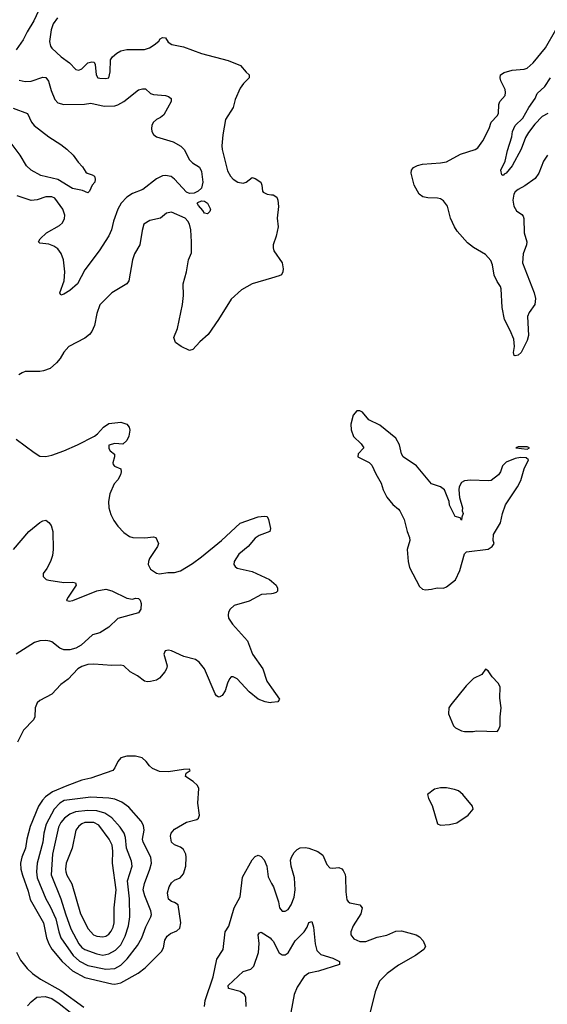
# Model space of a CAD drawing. Header units: inches. Extents: x 1682530 to 1839546, y 640742 to 791647.
# Tile 813 of 923: x 1758314 to 1761845, y 775784 to 782378. Entities that reach past the tile are written whole.
import ezdxf

# ---------------------------------------------------------------- set-up
doc = ezdxf.new("R2010")
doc.units = ezdxf.units.IN
doc.header["$MEASUREMENT"] = 0
for name, color, linetype in [('B7757', 7, 'Continuous'), ('B7758', 7, 'Continuous'), ('B7767', 7, 'Continuous'), ('B7768', 7, 'Continuous')]:
    doc.layers.add(name, color=color, linetype=linetype)

msp = doc.modelspace()

# ---------------------------------------------------------------- linework, layer by layer
at = {"layer": 'B7757', "color": 5}
for points, elevation in [([(1758290.6, 779570), (1758410, 779478.7), (1758450, 779455.3), (1758490, 779452.9), (1758530, 779462.3), (1758610, 779490.3), (1758701.2, 779530), (1758815.3, 779590), (1758834.8, 779605.2), (1758874, 779650), (1758910, 779673), (1758990, 779683), (1759031, 779670), (1759046.8, 779650), (1759050.4, 779630), (1759044, 779590), (1759030, 779559), (1759003.6, 779536.4), (1758950, 779540.9), (1758910.7, 779529.3), (1758910, 779506.8), (1758920.5, 779490), (1758947.7, 779467.7), (1758948.2, 779450), (1758936.4, 779410), (1758939.9, 779399.9), (1758948.5, 779388.5), (1758990, 779370.8), (1758992.7, 779350), (1758987.7, 779330), (1758970, 779297.2), (1758947.3, 779270), (1758916.7, 779203.3), (1758907.6, 779152.4), (1758910.2, 779110), (1758923.8, 779063.8), (1758943.1, 779023.1), (1758970, 778985.5), (1759010, 778942.8), (1759050, 778918), (1759070.8, 778910.8), (1759151.3, 778908.7), (1759210, 778915.5), (1759224.7, 778910), (1759242, 778870), (1759237, 778850), (1759183.2, 778770), (1759175.6, 778750), (1759174.9, 778730), (1759190, 778699.3), (1759230, 778672), (1759250, 778667.8), (1759305.1, 778674.9), (1759350, 778674.9), (1759390, 778686), (1759470, 778735.9), (1759530, 778780.6), (1759664.8, 778890), (1759790, 779005.7), (1759910, 779048.9), (1759950, 779053.7), (1759970.2, 779050.3), (1759979.5, 779030), (1759992.2, 778970), (1759987.3, 778950), (1759916.1, 778923.9), (1759890, 778905.4), (1759842.3, 778850), (1759781, 778799), (1759749.2, 778750), (1759746.7, 778730), (1759755.9, 778715.9), (1759770, 778705.7), (1759870, 778681.5), (1759986, 778630), (1760000, 778617.4)], 780), ([(1758272, 778830), (1758375.1, 778950), (1758450, 779010.8), (1758470, 779022.8), (1758490, 779026), (1758510, 779011), (1758524, 778990), (1758536.3, 778950), (1758539.1, 778830), (1758533.4, 778790), (1758520.7, 778750), (1758496.3, 778703.7), (1758471.3, 778670), (1758472, 778650), (1758492, 778630), (1758510, 778624), (1758610, 778608.4), (1758670, 778610.5), (1758687.1, 778607.1), (1758692.7, 778590), (1758639.5, 778510), (1758628.4, 778490), (1758630, 778487.3), (1758644.2, 778484.2), (1758668.9, 778488.9), (1758830, 778552.3), (1758890, 778564.2), (1758930, 778552.2), (1759030, 778503), (1759070, 778498.4), (1759090, 778503.1), (1759110, 778501.3), (1759120.3, 778490), (1759127.3, 778467.3), (1759125, 778430), (1759110, 778405.3), (1758970, 778368.2), (1758911.2, 778308.8), (1758850, 778271.5), (1758802, 778258), (1758724.6, 778190), (1758690, 778168), (1758650, 778156.9), (1758610, 778158.3), (1758582, 778170), (1758530, 778211.1), (1758516.3, 778216.3), (1758490, 778221), (1758450, 778218.5), (1758412.5, 778207.5), (1758290.6, 778130)], 760), ([(1760000, 778533.9), (1759932.2, 778527.8), (1759850, 778485), (1759750, 778454.7), (1759722, 778430), (1759712, 778410), (1759708.9, 778390), (1759712.2, 778370), (1759737.6, 778330), (1759837.6, 778217.6), (1759871.4, 778130), (1759941.8, 778030), (1759968.8, 777948.8), (1760000, 777903.7)], 780), ([(1760000, 777804.4), (1759990, 777803.1), (1759957.2, 777810), (1759910, 777828.2), (1759850, 777875.8), (1759770, 777963.5), (1759743.4, 777976.6), (1759730, 777976.9), (1759717.4, 777962.6), (1759704.3, 777935.7), (1759690, 777882.9), (1759670, 777851.3), (1759650, 777841.1), (1759643.1, 777843.1), (1759630, 777849.6), (1759623, 777863), (1759550.7, 778030.7), (1759515.2, 778075.2), (1759490, 778092.4), (1759413.4, 778113.4), (1759330, 778152.3), (1759310, 778156), (1759288, 778152), (1759278.8, 778130), (1759300.5, 778050), (1759297.1, 778030), (1759286, 778010), (1759250, 777967.3), (1759230, 777955.6), (1759190, 777945.6), (1759170, 777942.9), (1759150, 777947), (1759103.3, 777983.3), (1759052.7, 778010), (1759010, 778051.6), (1758990, 778056.2), (1758930, 778053.7), (1758810, 778062.8), (1758770, 778058.9), (1758730, 778046.8), (1758702.6, 778030), (1758638, 777962), (1758590, 777926), (1758530, 777860.7), (1758450, 777819.6), (1758430, 777802.7), (1758418.7, 777770), (1758414.6, 777710), (1758407.4, 777690), (1758340.1, 777619.9), (1758299.8, 777540.2)], 780), ([(1759551.7, 775770), (1759556.2, 775810), (1759608, 775968), (1759633.1, 776086.9), (1759675.1, 776150), (1759689.5, 776270), (1759712.6, 776307.4), (1759750, 776430.7), (1759790, 776504), (1759804.5, 776635.5), (1759870, 776750.5), (1759890, 776772.7), (1759910, 776781.6), (1759930, 776772.7), (1759950, 776750.4), (1759968, 776710), (1759977.7, 776637.7), (1760000, 776593.4)], 780), ([(1759829.9, 775770), (1759828.2, 775830), (1759818.6, 775850), (1759790, 775869.9), (1759711.3, 775890), (1759709.8, 775909.8), (1759810, 776004.4), (1759860.7, 776019.3), (1759881.1, 776038.9), (1759911.6, 776130), (1759916.2, 776190), (1759909.7, 776250), (1759918, 776262), (1759930, 776266), (1759990, 776228.9), (1760000, 776217.8)], 760), ([(1758293.1, 776133.1), (1758319.8, 776079.8), (1758363.6, 776023.6), (1758399.6, 775990), (1758452.4, 775952.4), (1758590, 775877), (1758743.6, 775763.6)], 780), ([(1758366.1, 775773.9), (1758390, 775799.6), (1758428.7, 775831.3), (1758484.3, 775835.7), (1758530, 775821.9), (1758578.2, 775790), (1758652.1, 775730)], 760)]:
    msp.add_lwpolyline(points, dxfattribs=dict(at, elevation=elevation))
for points, elevation in [([(1759090, 777446.6), (1759030, 777446.2), (1758990, 777433.5), (1758970.3, 777410), (1758951.7, 777368.3), (1758936.3, 777350), (1758790, 777299.1), (1758730, 777284.9), (1758630, 777247.8), (1758533.6, 777206.4), (1758487.3, 777172.7), (1758465.9, 777150), (1758438.9, 777110), (1758384.7, 776975.3), (1758360.8, 776890), (1758351.9, 776830), (1758328.7, 776770), (1758319.5, 776730), (1758322.2, 776690), (1758332.4, 776647.6), (1758370, 776541.7), (1758384.9, 776484.9), (1758472.5, 776330), (1758494.3, 776230), (1758508.7, 776188.7), (1758530, 776153.1), (1758598.4, 776070), (1758668.2, 776008.2), (1758750, 775963.3), (1758930, 775920.1), (1758950, 775918.8), (1758990, 775927.7), (1759107.9, 775992.1), (1759152.8, 776027.2), (1759263.3, 776136.7), (1759277, 776163), (1759286.1, 776213.9), (1759300, 776240), (1759322.8, 776257.2), (1759364.8, 776275.2), (1759385.3, 776294.7), (1759391.3, 776330), (1759375.2, 776450), (1759350, 776466.3), (1759330, 776472.2), (1759310, 776488.5), (1759303.7, 776530), (1759313.6, 776570), (1759330, 776598), (1759350, 776614.5), (1759388.4, 776631.6), (1759410, 776657.1), (1759425.3, 776710), (1759428.8, 776770), (1759425.8, 776790), (1759410, 776821.1), (1759390, 776836.8), (1759350, 776852.4), (1759329.8, 776869.8), (1759322.4, 776910), (1759327.6, 776930), (1759350, 776957.8), (1759430, 777004.5), (1759498.4, 777021.6), (1759511.3, 777030), (1759516.4, 777050), (1759506.9, 777130), (1759512.6, 777230), (1759503, 777250), (1759475.9, 777275.9), (1759424, 777310), (1759428.9, 777331.1), (1759454, 777350), (1759450, 777358), (1759410, 777357.2), (1759310, 777339.7), (1759250, 777343.5), (1759202.6, 777362.6), (1759181.8, 777381.8), (1759161.3, 777410), (1759134, 777434)], 820), ([(1758790, 777171.2), (1758611, 777149), (1758581.9, 777130), (1758545.2, 777090), (1758491.7, 776990), (1758476.3, 776930), (1758468.1, 776870), (1758431.1, 776730), (1758426, 776670), (1758431.3, 776630), (1758489.6, 776490), (1758519, 776439), (1758555.4, 776355.4), (1758575.1, 776270), (1758589.6, 776230), (1758670.9, 776110.9), (1758713.8, 776073.8), (1758770, 776043.6), (1758890, 776019.9), (1758950, 776022.6), (1758990, 776046.4), (1759032.6, 776087.4), (1759101.6, 776178.4), (1759132.2, 776230), (1759157.5, 776302.5), (1759192.1, 776370), (1759195.3, 776384.7), (1759191.6, 776410), (1759151.6, 776510), (1759141.1, 776550), (1759148.2, 776591.8), (1759185.4, 776690), (1759196, 776730), (1759190.6, 776770), (1759139.4, 776870), (1759136.5, 776890), (1759147, 776950), (1759142, 776982), (1759126.2, 777010), (1759045.2, 777105.2), (1758996.7, 777136.6), (1758950, 777156.8), (1758910, 777164.5)], 840), ([(1758770, 777082.5), (1758686.5, 777073.5), (1758650, 777058.2), (1758613, 777030), (1758590, 777002), (1758573.7, 776970), (1758532.8, 776790), (1758525.4, 776650), (1758590.1, 776490), (1758619.7, 776390), (1758657.4, 776290), (1758710, 776189.4), (1758730, 776165.3), (1758750, 776151.9), (1758830, 776121.5), (1758870, 776113.4), (1758910, 776121.2), (1758954.2, 776145.8), (1758990, 776183), (1759019.1, 776240.9), (1759043.2, 776310), (1759050.9, 776370), (1759048.5, 776490), (1759034.6, 776610), (1759066.6, 776710), (1759063.3, 776743.3), (1759029.9, 776830), (1759021.9, 776901.9), (1759012.5, 776930), (1758986.6, 776970), (1758930, 777032.9), (1758883.8, 777063.8), (1758830, 777078.9)], 860), ([(1758750, 777000.4), (1758730, 776992.2), (1758710, 776976.5), (1758689.4, 776950), (1758665.7, 776830), (1758626.2, 776730), (1758620.9, 776690), (1758622.7, 776670), (1758629.4, 776649.4), (1758663.7, 776590), (1758721.1, 776390), (1758772.3, 776290), (1758808.2, 776250), (1758830, 776239.4), (1758870, 776235), (1758890, 776240.9), (1758910, 776253.5), (1758926.9, 776273.1), (1758940, 776300), (1758946.2, 776330), (1758945.3, 776430), (1758959.5, 776550), (1758934.8, 776730), (1758936.7, 776810), (1758932.5, 776850), (1758913.8, 776890), (1758843.4, 776983.4), (1758810, 777000.4)], 880)]:
    msp.add_lwpolyline(points, close=True, dxfattribs=dict(at, elevation=elevation))
at = {"layer": 'B7758', "color": 5}
for points, elevation in [([(1758473.8, 782510), (1758409.3, 782370.7), (1758363.5, 782296.5), (1758337, 782243), (1758290, 782176.9)], 760), ([(1758567.9, 782390), (1758538.2, 782350), (1758524.5, 782310), (1758512.8, 782232.8), (1758520.7, 782200.7), (1758528.3, 782188.3), (1758592.2, 782130), (1758647, 782090), (1758690, 782045.7), (1758710, 782040.3), (1758730, 782048.7), (1758770, 782090.3), (1758795.8, 782095.8), (1758813.2, 782093.2), (1758819.3, 782079.3), (1758825.3, 782010), (1758837.3, 781990), (1758850, 781986.7), (1758890, 781984.7), (1758910.8, 781990), (1758919.2, 782030), (1758920.7, 782110), (1758934.6, 782130), (1758964.7, 782155.3), (1758990, 782170.1), (1759030, 782178.2), (1759150, 782177.8), (1759182.7, 782190), (1759213.2, 782210), (1759244.4, 782235.6), (1759254.5, 782250), (1759270, 782258.9), (1759290, 782256), (1759308.7, 782228.7), (1759331.5, 782211.5), (1759410, 782197), (1759530, 782153), (1759710, 782104.9), (1759791, 782071), (1759830, 782026.7), (1759850.7, 782010), (1759850.4, 781990), (1759810.7, 781950), (1759790, 781919), (1759755.2, 781844.8), (1759743, 781790), (1759690.6, 781710), (1759673.7, 781606.3), (1759666, 781534), (1759668.1, 781510), (1759705.6, 781365.6), (1759724.9, 781330), (1759743, 781310), (1759774, 781290), (1759810, 781284.2), (1759829.8, 781290.2), (1759870, 781320.5), (1759890, 781315.5), (1759927.3, 781290), (1759935.5, 781270), (1759938.8, 781230), (1759943.8, 781223.8), (1759970, 781210.6), (1760000, 781206.3)], 780), ([(1758310, 781974), (1758350, 781963.6), (1758390, 781966.4), (1758470, 781992.8), (1758490, 781990.2), (1758507.1, 781967.1), (1758524, 781904), (1758550, 781844.4), (1758570, 781822.6), (1758610, 781810.2), (1758747.3, 781812.8), (1758790, 781820.3), (1758878.6, 781798.6), (1758950, 781800.7), (1758971.9, 781808.1), (1759010, 781830.2), (1759110, 781908.5), (1759135.6, 781915.6), (1759154.9, 781914.9), (1759190, 781884.4), (1759210, 781876.5), (1759290, 781870.3), (1759310, 781864.4), (1759328, 781850), (1759328.4, 781830), (1759278.7, 781741.3), (1759256.8, 781723.2), (1759230, 781709.8), (1759208.2, 781690), (1759197.8, 781670), (1759195.3, 781650), (1759199.2, 781630), (1759210.1, 781610), (1759230, 781594.2), (1759340.6, 781560.6), (1759391.6, 781531.6), (1759413.7, 781510), (1759450, 781439.7), (1759470, 781419.8), (1759518, 781390), (1759530, 781360.7), (1759538.6, 781290), (1759531.6, 781250), (1759508.5, 781230), (1759482.4, 781217.6), (1759450, 781215.4), (1759430, 781223.2), (1759350, 781311.1), (1759327.2, 781327.2), (1759290, 781335.3), (1759270, 781331.8), (1759230, 781312.7), (1759138, 781242), (1759070, 781213.8), (1759031, 781190), (1758994, 781150), (1758971, 781110), (1758942.9, 781030), (1758927.7, 780970), (1758910.1, 780929.9), (1758845.2, 780830), (1758750, 780704), (1758701.8, 780610), (1758650, 780564.7), (1758610, 780540.5), (1758590, 780534), (1758583.6, 780550), (1758610.7, 780629.3), (1758617.2, 780690), (1758606.8, 780770), (1758591.4, 780811.4), (1758570, 780843), (1758542.2, 780862.2), (1758510, 780874), (1758450, 780882.7), (1758439, 780890), (1758452, 780910), (1758492.4, 780950), (1758580.9, 780999.1), (1758601, 781019), (1758613.6, 781046.4), (1758616, 781070), (1758603.6, 781110), (1758550, 781182.2), (1758530, 781193), (1758490, 781192.2), (1758430, 781172.1), (1758390, 781167.6), (1758298.1, 781198.2)], 760), ([(1758270, 781786.4), (1758366, 781750), (1758392.7, 781692.7), (1758410, 781668.7), (1758510, 781593), (1758590, 781542.8), (1758630, 781511), (1758671.3, 781470), (1758704.5, 781424.5), (1758734, 781394), (1758756.8, 781356.8), (1758764.7, 781350), (1758799.9, 781339.9), (1758814, 781330), (1758819.1, 781310), (1758816.3, 781290), (1758799.3, 781270), (1758782, 781230), (1758770, 781218), (1758733.9, 781233.9), (1758668.2, 781248.2), (1758570, 781307.7), (1758455.5, 781335.5), (1758390, 781369.8), (1758360.1, 781400.1), (1758318.4, 781470), (1758238.1, 781578.1)], 740), ([(1760000, 780647.5), (1759870.8, 780610), (1759798, 780570), (1759730, 780507), (1759645.3, 780370), (1759574.9, 780270), (1759518.5, 780221.4), (1759473.4, 780170), (1759450, 780162.9), (1759394, 780190), (1759356, 780216), (1759345.2, 780250), (1759369.4, 780310), (1759404.5, 780470), (1759409.6, 780530.4), (1759406.9, 780610), (1759429.8, 780690.2), (1759442.9, 780770), (1759463.5, 780816.5), (1759464.2, 780890), (1759458.3, 780970), (1759449.9, 781010), (1759439.6, 781030), (1759420.7, 781050), (1759330, 781089.8), (1759296.7, 781083.3), (1759256, 781050), (1759185.7, 781034.3), (1759145.3, 781010), (1759132.8, 780967.2), (1759118.5, 780870), (1759082.7, 780810), (1759068, 780770), (1759045.3, 780630), (1759030, 780609.7), (1758930.5, 780550), (1758851.4, 780468.6), (1758830.3, 780410), (1758814.3, 780330), (1758796, 780290), (1758781.7, 780270), (1758750, 780244.4), (1758644, 780190), (1758608.5, 780151.5), (1758584, 780110), (1758559.9, 780080.1), (1758518, 780042), (1758474.4, 780025.6), (1758450, 780022), (1758350, 780021.2), (1758330, 780014), (1758309, 780000)], 780)]:
    msp.add_lwpolyline(points, dxfattribs=dict(at, elevation=elevation))
at = {"layer": 'B7758', "color": 5, "elevation": 760}
msp.add_lwpolyline([(1759570, 781078), (1759550, 781082), (1759540.2, 781100.2), (1759510, 781133.2), (1759501.6, 781150), (1759505.7, 781154.3), (1759530, 781165.3), (1759550, 781162.6), (1759570.4, 781150), (1759590.7, 781109.3), (1759585.4, 781094.6)], close=True, dxfattribs=at)
at = {"layer": 'B7767', "color": 5, "elevation": 820}
for points in [[(1760590, 779758), (1760570, 779758), (1760546, 779730), (1760531, 779670), (1760531.1, 779631.1), (1760547.5, 779587.5), (1760598.5, 779538.5), (1760616, 779510), (1760578, 779470), (1760576, 779450), (1760651.9, 779411.9), (1760670, 779394.8), (1760696.7, 779336.7), (1760733.7, 779273.7), (1760746.4, 779230), (1760770, 779181), (1760810, 779131.3), (1760850, 779101), (1760857.3, 779090), (1760887.7, 779030), (1760907.3, 778950), (1760922.8, 778910), (1760924, 778890), (1760908, 778830), (1760912.7, 778750), (1760923.2, 778710), (1760990, 778582), (1761010, 778564), (1761030, 778558.8), (1761070, 778564.9), (1761107.5, 778572.5), (1761150, 778570.5), (1761170, 778579.1), (1761230, 778627.7), (1761259.7, 778690), (1761290, 778802), (1761304.7, 778815.3), (1761450, 778831.3), (1761475.3, 778850), (1761488.7, 778870), (1761482, 778890), (1761484, 778930), (1761532.3, 779007.7), (1761545.2, 779070), (1761564, 779130), (1761646, 779250), (1761667.2, 779292.8), (1761689.3, 779370), (1761718, 779430), (1761703.1, 779443.1), (1761665.6, 779445.6), (1761630, 779438.4), (1761570, 779414.5), (1761544, 779390), (1761530.7, 779350), (1761518.8, 779330), (1761470, 779292.7), (1761450, 779289.4), (1761330, 779295.1), (1761290, 779289.5), (1761270, 779278), (1761255.5, 779250), (1761253, 779230), (1761257.3, 779177.3), (1761278, 779110), (1761274, 779090), (1761282, 779070), (1761272.7, 779047.3), (1761270, 779026), (1761262, 779042), (1761228.7, 779050), (1761190, 779126), (1761188.9, 779151.1), (1761157, 779230), (1761130, 779249.6), (1761069.2, 779270), (1760970, 779389.3), (1760881.2, 779450), (1760869.2, 779470), (1760856, 779530), (1760830, 779575.3), (1760723.1, 779663.1), (1760650, 779698), (1760608.9, 779748.9)], [(1761710, 779518), (1761650, 779518), (1761634, 779510), (1761710, 779502), (1761726, 779510)], [(1761430, 778028), (1761406.4, 777993.6), (1761350, 777965.2), (1761302.3, 777917.7), (1761198.8, 777790), (1761186.8, 777770), (1761182.8, 777730), (1761216, 777650), (1761230, 777636), (1761270, 777616), (1761290, 777611), (1761348.9, 777611.1), (1761370, 777616), (1761510, 777612), (1761519, 777621), (1761529, 777650), (1761529.4, 777709.4), (1761536.9, 777770), (1761526, 777834), (1761528.7, 777910), (1761515.5, 777935.5), (1761476.5, 777976.5), (1761450, 778018)], [(1761170, 777233.2), (1761130, 777233.2), (1761090, 777225.2), (1761042.8, 777190), (1761050, 777162), (1761074.9, 777114.9), (1761110, 776992), (1761130, 776984), (1761190, 776987.7), (1761240.2, 776999.8), (1761315.3, 777050), (1761349, 777090), (1761344, 777110), (1761279, 777190), (1761250, 777212.7), (1761223.2, 777223.2)]]:
    msp.add_lwpolyline(points, close=True, dxfattribs=at)
at = {"layer": 'B7767', "color": 5}
for points, elevation in [([(1760000, 778617.4), (1760030.3, 778590), (1760039.6, 778570), (1760039.5, 778550), (1760030, 778541.1), (1760010, 778534.8), (1760000, 778533.9)], 780), ([(1760000, 777903.7), (1760053.4, 777826.6), (1760042, 777810), (1760000, 777804.4)], 780), ([(1760000, 776593.4), (1760011.8, 776570), (1760045.3, 776470), (1760053, 776430), (1760070, 776408.7), (1760090, 776407), (1760110, 776419.1), (1760131.1, 776450), (1760150, 776501), (1760157.4, 776550), (1760154, 776630), (1760130.8, 776710), (1760127.2, 776750), (1760132.5, 776770), (1760150, 776799.5), (1760170, 776821.7), (1760190, 776831.6), (1760226.6, 776833.4), (1760250, 776829.2), (1760310, 776806.2), (1760341.7, 776781.7), (1760370, 776720.5), (1760390, 776698.9), (1760410, 776695.3), (1760450, 776699), (1760470, 776690.4), (1760479, 776679), (1760492.3, 776652.3), (1760495.2, 776635.2), (1760496, 776536), (1760503.9, 776483.9), (1760511.6, 776471.6), (1760524.2, 776464.2), (1760590.2, 776450.2), (1760606.4, 776430), (1760596.1, 776390), (1760545.4, 776310), (1760529.1, 776270), (1760530.3, 776250), (1760550, 776221.3), (1760590, 776204.6), (1760630, 776203.6), (1760705.5, 776234.5), (1760770, 776247), (1760830, 776273), (1760870, 776275.8), (1760966.8, 776250), (1760990, 776236.4), (1761013.4, 776210), (1761030.5, 776170.5), (1761018, 776150), (1760963.1, 776110), (1760850, 776046.8), (1760774, 775990), (1760722, 775938), (1760692.1, 775867.9), (1760659.3, 775730)], 780), ([(1760000, 776217.8), (1760010, 776206.7), (1760050, 776128.5), (1760070, 776114.4), (1760090, 776114.9), (1760110, 776128), (1760157.6, 776210), (1760217.4, 776270), (1760238.5, 776301.5), (1760250, 776330.8), (1760270, 776338), (1760279.6, 776299.6), (1760290.3, 776189.7), (1760303.4, 776143.4), (1760330, 776117.8), (1760410, 776092.6), (1760453.4, 776070), (1760454.8, 776050), (1760314, 776006), (1760250, 775992.9), (1760218, 775970), (1760170, 775898.9), (1760151.7, 775850), (1760127.9, 775727.9)], 760)]:
    msp.add_lwpolyline(points, dxfattribs=dict(at, elevation=elevation))
at = {"layer": 'B7768', "color": 5}
for points, elevation in [([(1761846.3, 781470), (1761820.2, 781430), (1761786.9, 781350), (1761764.2, 781315.8), (1761695.1, 781264.9), (1761650, 781241.2), (1761630, 781225.1), (1761621.5, 781210), (1761614.2, 781170), (1761620.7, 781130), (1761638.2, 781098.2), (1761673.5, 781073.5), (1761682, 781062), (1761686.5, 781046.5), (1761689.1, 780950.9), (1761708.2, 780890), (1761705.4, 780870), (1761682.3, 780810), (1761677.8, 780750), (1761756.5, 780550), (1761766.3, 780510), (1761760.3, 780470), (1761722.2, 780417.8), (1761711.4, 780390), (1761717.7, 780262.2), (1761710.3, 780230), (1761670, 780149.7), (1761650, 780131.5), (1761630, 780126.9), (1761623.7, 780130), (1761618.3, 780150), (1761625.2, 780190), (1761619.6, 780239.6), (1761596.7, 780296.7), (1761558, 780370), (1761541.7, 780450), (1761536.4, 780576.4), (1761532, 780592), (1761510, 780624.7), (1761490, 780667.6), (1761477.3, 780737.3), (1761466.7, 780766.7), (1761430, 780806.3), (1761350, 780852.4), (1761310, 780883.9), (1761241.9, 780961.9), (1761223.1, 780990), (1761197.5, 781050), (1761177.7, 781130), (1761150, 781165), (1761130, 781178), (1761110, 781184.1), (1761046, 781186), (1761012.5, 781192.5), (1760987, 781210), (1760953.6, 781270), (1760934, 781350), (1760936.2, 781370), (1760950, 781387.7), (1760977, 781403), (1761010, 781411.9), (1761130, 781418.8), (1761170, 781426.9), (1761262.7, 781477.3), (1761362, 781510), (1761379.1, 781520.9), (1761413.3, 781566.7), (1761455, 781650), (1761470, 781692), (1761510, 781734), (1761517, 781750), (1761520.7, 781810), (1761526.4, 781830), (1761562, 781870), (1761566, 781890), (1761562, 781910), (1761533.3, 781970), (1761528.4, 781990), (1761531.8, 782010), (1761554.9, 782025.1), (1761610, 782040.7), (1761690, 782046.2), (1761710, 782052.9), (1761750.9, 782090), (1761832.7, 782190), (1761901, 782310)], 780), ([(1761848.4, 781750), (1761810, 781729.8), (1761760.5, 781679.5), (1761717.7, 781622.3), (1761699.8, 781590), (1761670, 781511.8), (1761610, 781400.7), (1761570, 781349.5), (1761555.9, 781344.1), (1761550, 781335.3), (1761540.2, 781340.2), (1761533.2, 781370), (1761563, 781430), (1761577.5, 781502.5), (1761606.4, 781593.6), (1761611.6, 781630), (1761630, 781668.9), (1761681.6, 781718.4), (1761722, 781790), (1761762.5, 781850), (1761776.3, 781883.7), (1761828.6, 781930), (1761865.5, 781990)], 760), ([(1760000, 781206.3), (1760010, 781204.9), (1760034, 781190), (1760042, 781170), (1760046.4, 781126.4), (1760037.4, 781050), (1760043.6, 780990), (1760031.4, 780928.6), (1760010.4, 780870), (1760010.4, 780850.4), (1760015.5, 780830), (1760070.5, 780750), (1760076.3, 780710), (1760074, 780690), (1760066, 780670), (1760050, 780662), (1760000, 780647.5)], 780)]:
    msp.add_lwpolyline(points, dxfattribs=dict(at, elevation=elevation))

doc.saveas('drawing.dxf')
